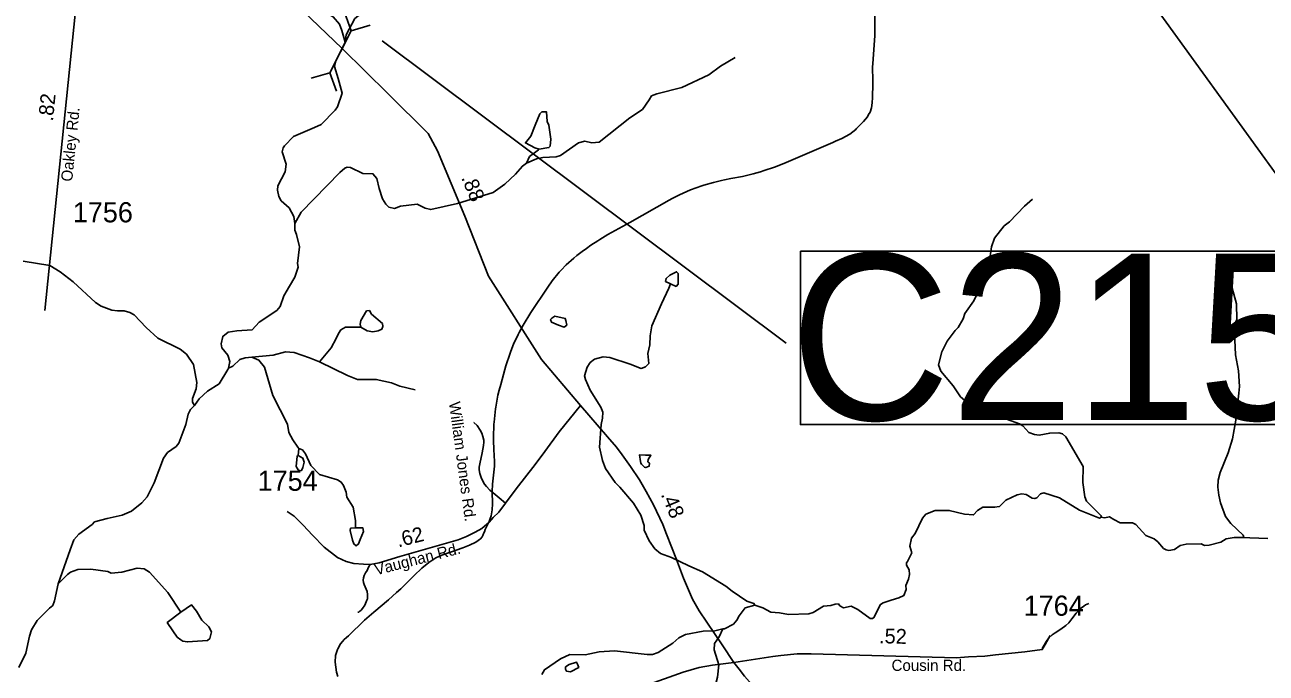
# Model space of a CAD drawing. Extents: x 1950930 to 2061844, y 904556 to 1017002.
# Drawn here: x 2039074 to 2049531, y 923958 to 929421 of the extents above; entities that cross this region are included whole.
import ezdxf

# ---------------------------------------------------------------- set-up
doc = ezdxf.new("R2010")
doc.units = 0
for name, color, linetype in [('Exist Hydrographic Creek Single Shore', 7, 'Continuous'), ('Exist Hydrographic Misc Water Feature', 7, 'Continuous'), ('Exist Road Non-System Type 51', 7, 'Continuous'), ('Exist Road Non-System Type 51 Label', 7, 'Continuous'), ('Exist Road Primary US Structure Standard Bridge CELL', 7, 'Continuous'), ('Exist Road Secondary Structure Culvert Number Label', 7, 'Continuous'), ('Exist Road Secondary Structure Pipe CELL', 7, 'Continuous'), ('Exist Road Secondary Type 51 Attributed', 7, 'Continuous'), ('Exist Road Secondary Type 51 Label', 7, 'Continuous'), ('Exist Road Secondary Type 51 Number Label', 7, 'Continuous'), ('Exist Utilities Electrical Transmission Line', 7, 'Continuous')]:
    doc.layers.add(name, color=color, linetype=linetype)

msp = doc.modelspace()

# ---------------------------------------------------------------- linework, layer by layer
at = {"layer": 'Exist Hydrographic Creek Single Shore'}
for points in [[(2041772, 929274), (2041780, 929338), (2041854, 929474), (2041944, 929546), (2042133, 929666), (2042161, 929702), (2042191, 929778), (2042203, 929950), (2042238, 930072), (2042348, 930277), (2042358, 930329), (2042366, 930469), (2042456, 930593), (2042559, 930677), (2042610, 930703), (2042725, 930808), (2042811, 930860), (2042853, 930900), (2042977, 931168), (2043032, 931304), (2043054, 931336), (2043088, 931452), (2043102, 931652), (2043117, 931740)], [(2041347, 927747), (2041341, 927807), (2041301, 927879), (2041234, 927939), (2041213, 927974), (2041203, 928029), (2041204, 928065), (2041266, 928183), (2041276, 928247), (2041242, 928351), (2041250, 928385), (2041262, 928403), (2041338, 928481), (2041515, 928555), (2041569, 928581), (2041689, 928702), (2041709, 928729), (2041747, 928846), (2041713, 928970), (2041681, 929069), (2041694, 929118), (2041748, 929221), (2041772, 929274)], [(2040789, 926528), (2040801, 926584), (2040785, 926638), (2040733, 926700), (2040727, 926732), (2040741, 926796), (2040787, 926832), (2040861, 926844), (2040988, 926852), (2041047, 926916), (2041198, 927015), (2041224, 927047), (2041256, 927139), (2041304, 927219), (2041348, 927295), (2041376, 927379), (2041370, 927411), (2041387, 927551), (2041363, 927655), (2041347, 927691), (2041347, 927747)], [(2040504, 926213), (2040486, 926241), (2040486, 926273), (2040516, 926355), (2040523, 926407), (2040495, 926559), (2040435, 926647), (2040381, 926689), (2040193, 926781), (2040097, 926870), (2039996, 926978), (2039957, 926998), (2039911, 927010), (2039854, 927010), (2039806, 927018), (2039716, 927050), (2039668, 927082), (2039480, 927257), (2039372, 927341), (2039284, 927393), (2039060, 927429)], [(2040789, 926528), (2040825, 926544), (2040885, 926600), (2040929, 926616), (2040985, 926620)], [(2040985, 926620), (2041167, 926639), (2041269, 926667), (2041343, 926659), (2041473, 926615), (2041557, 926583)], [(2040985, 926620), (2041045, 926596), (2041093, 926536), (2041162, 926298), (2041286, 926055), (2041298, 925987), (2041331, 925923), (2041373, 925863), (2041381, 925851)], [(2040504, 926213), (2040542, 926271), (2040612, 926335), (2040710, 926396), (2040785, 926518), (2040789, 926528)], [(2041557, 926583), (2041791, 926466), (2041877, 926434), (2042034, 926434), (2042162, 926404), (2042232, 926377), (2042361, 926345)], [(2039355, 924711), (2039456, 924997), (2039486, 925081), (2039528, 925129), (2039640, 925210), (2039662, 925234), (2039766, 925262), (2039894, 925290), (2039971, 925322), (2040058, 925394), (2040103, 925444), (2040163, 925561), (2040241, 925769), (2040275, 925817), (2040349, 925869), (2040371, 925897), (2040430, 926053), (2040450, 926141), (2040470, 926181), (2040504, 926213)], [(2048141, 925272), (2048128, 925264), (2047957, 925331), (2047791, 925435), (2047657, 925477), (2047629, 925469), (2047599, 925437), (2047581, 925429), (2047559, 925433), (2047509, 925464), (2047473, 925468), (2047433, 925460), (2047337, 925416), (2047283, 925364), (2047243, 925356), (2047143, 925356), (2047098, 925328), (2047066, 925292), (2046990, 925298), (2046861, 925329), (2046742, 925329), (2046665, 925299), (2046635, 925263), (2046574, 925135), (2046544, 925095), (2046530, 925029), (2046546, 924971), (2046510, 924899), (2046502, 924887), (2046502, 924867), (2046522, 924830), (2046527, 924789), (2046517, 924751), (2046494, 924698), (2046497, 924663), (2046479, 924614), (2046435, 924592), (2046373, 924574), (2046303, 924550), (2046283, 924538), (2046227, 924426), (2046215, 924418), (2046195, 924418), (2046091, 924494), (2046035, 924522), (2045971, 924509), (2045939, 924526), (2045927, 924542), (2045899, 924541), (2045863, 924529), (2045803, 924523), (2045715, 924469), (2045679, 924457), (2045507, 924453), (2045431, 924468), (2045359, 924473), (2045291, 924508), (2045223, 924532)], [(2049342, 925102), (2049262, 925102), (2049194, 925090), (2049150, 925062), (2049050, 925037), (2049010, 925033), (2048982, 925049), (2048858, 925045), (2048806, 925033), (2048758, 925001), (2048712, 924993), (2048688, 924997), (2048666, 925009), (2048618, 925065), (2048586, 925091), (2048518, 925118), (2048434, 925210), (2048406, 925226), (2048302, 925224), (2048247, 925252), (2048210, 925276), (2048169, 925268), (2048141, 925272)], [(2049546, 925094), (2049394, 925098), (2049342, 925102)], [(2039355, 924711), (2039433, 924789), (2039458, 924809), (2039521, 924833), (2039629, 924834), (2039774, 924814), (2039802, 924802), (2039891, 924810), (2040021, 924842), (2040080, 924836), (2040123, 924809), (2040277, 924637), (2040389, 924473)], [(2039024, 924006), (2039082, 924127), (2039114, 924271), (2039131, 924323), (2039179, 924403), (2039261, 924485), (2039281, 924507), (2039309, 924527), (2039325, 924567), (2039355, 924711)]]:
    msp.add_lwpolyline(points, dxfattribs=at)
at = {"layer": 'Exist Hydrographic Misc Water Feature'}
for p, q in [((2046081, 928548), (2046073, 928540)), ((2044793, 928069), (2044777, 928064)), ((2043042, 926201), (2043040, 926187)), ((2043016, 925576), (2043014, 925550)), ((2042926, 925108), (2042912, 925089)), ((2042926, 925108), (2042912, 925089)), ((2042419, 924844), (2042413, 924838)), ((2041710, 924164), (2041708, 924159))]:
    msp.add_line(p, q, dxfattribs=at)
for points in [[(2041772, 929274), (2041744, 929374), (2041724, 929426), (2041670, 929490), (2041624, 929517), (2041547, 929597), (2041453, 929773), (2041393, 929853), (2041349, 929943), (2041307, 929989), (2041168, 930272), (2041122, 930340), (2041122, 930408), (2041172, 930544), (2041229, 930676), (2041295, 930871), (2041315, 931007), (2041311, 931051)], [(2046241, 929555), (2046237, 929539), (2046234, 929501), (2046235, 929414), (2046233, 929329)], [(2046241, 929555), (2046237, 929539), (2046234, 929501), (2046235, 929414), (2046233, 929329)], [(2046233, 929329), (2046217, 929096), (2046215, 929065)], [(2046233, 929329), (2046217, 929096), (2046215, 929065)], [(2043300, 928255), (2043384, 928291), (2043438, 928303), (2043550, 928309), (2043586, 928319), (2043738, 928427), (2043790, 928440), (2043850, 928428), (2043913, 928432), (2044169, 928638), (2044277, 928708), (2044333, 928788), (2044353, 928822), (2044399, 928840), (2044609, 928893), (2044835, 929001), (2044935, 929074), (2045058, 929146)], [(2046215, 929065), (2046215, 929049), (2046216, 928969)], [(2046215, 929065), (2046215, 929049), (2046216, 928969)], [(2046216, 928969), (2046217, 928924), (2046215, 928808), (2046212, 928763)], [(2046216, 928969), (2046217, 928924), (2046215, 928808), (2046212, 928763)], [(2046212, 928763), (2046205, 928722), (2046195, 928686), (2046182, 928665)], [(2046212, 928763), (2046205, 928722), (2046195, 928686), (2046182, 928665)], [(2043487, 928575), (2043473, 928607), (2043469, 928687), (2043429, 928687), (2043411, 928671), (2043373, 928577)], [(2046182, 928665), (2046171, 928647), (2046138, 928607), (2046081, 928548)], [(2046182, 928665), (2046171, 928647), (2046138, 928607), (2046081, 928548)], [(2043373, 928577), (2043336, 928482), (2043290, 928427), (2043370, 928385), (2043406, 928375)], [(2043406, 928375), (2043488, 928387), (2043500, 928399), (2043505, 928459), (2043487, 928575)], [(2046073, 928540), (2046024, 928501), (2045956, 928464), (2045904, 928441)], [(2046073, 928540), (2046024, 928501), (2045956, 928464), (2045904, 928441)], [(2045904, 928441), (2045879, 928429), (2045486, 928261), (2045468, 928253)], [(2045904, 928441), (2045879, 928429), (2045486, 928261), (2045468, 928253)], [(2043300, 928255), (2043326, 928311), (2043402, 928367), (2043406, 928375)], [(2041347, 927747), (2041403, 927843), (2041726, 928177), (2041770, 928214), (2041790, 928222), (2041818, 928218), (2041922, 928170), (2042006, 928166), (2042038, 928126), (2042058, 928042), (2042087, 927954), (2042115, 927910), (2042141, 927886), (2042189, 927873), (2042239, 927893), (2042379, 927909), (2042445, 927877), (2042493, 927865), (2042719, 927917), (2043018, 928008), (2043118, 928078), (2043206, 928162), (2043266, 928231), (2043300, 928255)], [(2045271, 928184), (2045210, 928166), (2045120, 928144), (2045022, 928126)], [(2045271, 928184), (2045210, 928166), (2045120, 928144), (2045022, 928126)], [(2045468, 928253), (2045389, 928222), (2045303, 928193), (2045271, 928184)], [(2045468, 928253), (2045389, 928222), (2045303, 928193), (2045271, 928184)], [(2044943, 928109), (2044875, 928093), (2044793, 928069)], [(2044943, 928109), (2044875, 928093), (2044793, 928069)], [(2045022, 928126), (2044967, 928115), (2044943, 928109)], [(2045022, 928126), (2044967, 928115), (2044943, 928109)], [(2044777, 928064), (2044681, 928030), (2044588, 927989), (2044528, 927959)], [(2044777, 928064), (2044681, 928030), (2044588, 927989), (2044528, 927959)], [(2044528, 927959), (2044501, 927945), (2044171, 927755), (2043985, 927656), (2043917, 927613), (2043900, 927602)], [(2044528, 927959), (2044501, 927945), (2044171, 927755), (2043985, 927656), (2043917, 927613), (2043900, 927602)], [(2048141, 925272), (2048141, 925284), (2048017, 925408), (2048003, 925443), (2047985, 925564), (2047989, 925699), (2047844, 925951), (2047814, 925975), (2047784, 925983), (2047708, 925981), (2047618, 925965), (2047578, 925969), (2047532, 925985), (2047480, 926041), (2047454, 926060), (2047272, 926124), (2047136, 926164), (2047052, 926204), (2046956, 926287), (2046895, 926379), (2046789, 926503), (2046771, 926555), (2046799, 926667), (2046843, 926757), (2046910, 926847), (2046937, 926872), (2046978, 926944), (2046992, 926988), (2047068, 927096), (2047134, 927228), (2047197, 927412), (2047217, 927552), (2047241, 927624), (2047325, 927728), (2047369, 927760), (2047496, 927892), (2047562, 927953)], [(2043900, 927602), (2043842, 927564), (2043804, 927537)], [(2043900, 927602), (2043842, 927564), (2043804, 927537)], [(2043724, 927477), (2043698, 927456), (2043634, 927400), (2043591, 927354)], [(2043724, 927477), (2043698, 927456), (2043634, 927400), (2043591, 927354)], [(2043804, 927537), (2043769, 927512), (2043724, 927477)], [(2043804, 927537), (2043769, 927512), (2043724, 927477)], [(2043591, 927354), (2043575, 927337), (2043517, 927264)], [(2044506, 927311), (2044564, 927341), (2044578, 927325), (2044578, 927309)], [(2043517, 927264), (2043479, 927210), (2043337, 926998), (2043273, 926892), (2043239, 926830)], [(2043517, 927264), (2043479, 927210), (2043337, 926998), (2043273, 926892), (2043239, 926830)], [(2045223, 924532), (2045215, 924544), (2045155, 924564), (2045031, 924648), (2044979, 924692), (2044782, 924813), (2044666, 924863), (2044520, 924933), (2044430, 924967), (2044382, 925007), (2044332, 925074), (2044292, 925162), (2044290, 925203), (2044262, 925290), (2044201, 925390), (2044085, 925526), (2044047, 925566), (2043965, 925684), (2043939, 925750), (2043916, 925862), (2043928, 926054), (2043940, 926106), (2043942, 926158), (2043926, 926200), (2043837, 926344), (2043797, 926433), (2043789, 926463), (2043811, 926536), (2043837, 926576), (2043873, 926604), (2043947, 926624), (2044003, 926618), (2044173, 926562), (2044267, 926526), (2044303, 926539), (2044329, 926567), (2044323, 926653), (2044339, 926724), (2044341, 926801), (2044357, 926885), (2044436, 927069), (2044500, 927201), (2044514, 927239)], [(2044514, 927239), (2044472, 927259), (2044476, 927285), (2044506, 927311)], [(2044578, 927309), (2044578, 927237), (2044560, 927217), (2044514, 927239)], [(2049342, 925102), (2049338, 925122), (2049233, 925218), (2049189, 925278), (2049147, 925394), (2049131, 925457), (2049123, 925526), (2049127, 925585), (2049143, 925649), (2049212, 925814), (2049248, 925934), (2049276, 926090), (2049301, 926318), (2049307, 926374), (2049299, 926506), (2049273, 926642), (2049263, 926830), (2049274, 926874), (2049266, 926902), (2049284, 926938), (2049282, 927070), (2049244, 927202)], [(2041904, 926874), (2041898, 926898), (2041905, 926930), (2041952, 927010), (2041976, 927014), (2041994, 926982)], [(2041994, 926982), (2042087, 926904), (2042089, 926880), (2042081, 926856), (2042049, 926844)], [(2043569, 926891), (2043511, 926915), (2043503, 926939), (2043512, 926951)], [(2043512, 926951), (2043538, 926967), (2043626, 926947), (2043632, 926929)], [(2043632, 926929), (2043640, 926891), (2043618, 926875), (2043569, 926891)], [(2041557, 926583), (2041653, 926699), (2041697, 926779), (2041715, 926819), (2041737, 926850), (2041776, 926874), (2041904, 926874)], [(2042049, 926844), (2042005, 926834), (2041957, 926842), (2041904, 926874)], [(2043239, 926830), (2043230, 926813), (2043217, 926787)], [(2043239, 926830), (2043230, 926813), (2043217, 926787)], [(2043217, 926787), (2043194, 926738), (2043164, 926663), (2043150, 926620)], [(2043217, 926787), (2043194, 926738), (2043164, 926663), (2043150, 926620)], [(2043150, 926620), (2043137, 926582), (2043126, 926548)], [(2043150, 926620), (2043137, 926582), (2043126, 926548)], [(2043126, 926548), (2043117, 926516), (2043083, 926391)], [(2043126, 926548), (2043117, 926516), (2043083, 926391)], [(2043083, 926391), (2043069, 926342), (2043059, 926300), (2043042, 926201)], [(2043083, 926391), (2043069, 926342), (2043059, 926300), (2043042, 926201)], [(2043040, 926187), (2043028, 926074), (2043026, 926055)], [(2043040, 926187), (2043028, 926074), (2043026, 926055)], [(2043023, 925977), (2043022, 925918), (2043025, 925842)], [(2043023, 925977), (2043022, 925918), (2043025, 925842)], [(2043026, 926055), (2043024, 926023), (2043023, 925977)], [(2043026, 926055), (2043024, 926023), (2043023, 925977)], [(2041375, 925791), (2041367, 925787), (2041359, 925701)], [(2041381, 925851), (2041375, 925791)], [(2041415, 925691), (2041427, 925735), (2041417, 925771), (2041375, 925791)], [(2041381, 925851), (2041412, 925839), (2041439, 925807), (2041483, 925707), (2041555, 925631), (2041709, 925587), (2041739, 925568), (2041759, 925540), (2041781, 925484), (2041787, 925440), (2041840, 925356), (2041858, 925244), (2041858, 925184)], [(2043025, 925842), (2043029, 925743), (2043029, 925702), (2043016, 925576)], [(2043025, 925842), (2043029, 925743), (2043029, 925702), (2043016, 925576)], [(2044301, 925794), (2044253, 925798), (2044259, 925742), (2044263, 925727), (2044269, 925720)], [(2044335, 925727), (2044323, 925740), (2044325, 925758), (2044348, 925795), (2044301, 925794)], [(2041359, 925701), (2041377, 925671), (2041389, 925663), (2041405, 925667), (2041415, 925691)], [(2044269, 925720), (2044293, 925694), (2044305, 925691), (2044333, 925702), (2044335, 925727)], [(2043014, 925550), (2043011, 925490), (2043013, 925385), (2043011, 925335)], [(2043014, 925550), (2043011, 925490), (2043013, 925385), (2043011, 925335)], [(2042993, 925262), (2042984, 925237), (2042953, 925169)], [(2042993, 925262), (2042984, 925237), (2042953, 925169)], [(2043011, 925335), (2043001, 925284), (2042993, 925262)], [(2043011, 925335), (2043001, 925284), (2042993, 925262)], [(2041858, 925184), (2041818, 925180), (2041814, 925160), (2041834, 925080)], [(2041898, 925084), (2041926, 925152), (2041922, 925182), (2041858, 925184)], [(2042941, 925140), (2042933, 925118), (2042926, 925108)], [(2042941, 925140), (2042933, 925118), (2042926, 925108)], [(2042953, 925169), (2042945, 925150), (2042941, 925140)], [(2042953, 925169), (2042945, 925150), (2042941, 925140)], [(2041834, 925080), (2041844, 925048), (2041866, 925032), (2041884, 925048), (2041898, 925084)], [(2042819, 925036), (2042763, 925014), (2042660, 924978)], [(2042819, 925036), (2042763, 925014), (2042660, 924978)], [(2042912, 925089), (2042872, 925061), (2042819, 925036)], [(2042912, 925089), (2042872, 925061), (2042819, 925036)], [(2042660, 924978), (2042587, 924953), (2042537, 924930)], [(2042660, 924978), (2042587, 924953), (2042537, 924930)], [(2042413, 924838), (2042358, 924786), (2042267, 924694), (2042240, 924669)], [(2042413, 924838), (2042358, 924786), (2042267, 924694), (2042240, 924669)], [(2042537, 924930), (2042476, 924890), (2042419, 924844)], [(2042537, 924930), (2042476, 924890), (2042419, 924844)], [(2042240, 924669), (2042206, 924638), (2042137, 924577), (2042014, 924472)], [(2042240, 924669), (2042206, 924638), (2042137, 924577), (2042014, 924472)], [(2040389, 924473), (2040479, 924533), (2040521, 924481), (2040565, 924405), (2040623, 924349)], [(2045223, 924532), (2045143, 924508), (2045091, 924440), (2045073, 924404), (2045043, 924372), (2044967, 924332), (2044955, 924332)], [(2040388, 924239), (2040358, 924261), (2040277, 924377), (2040273, 924385), (2040389, 924473)], [(2042014, 924472), (2041934, 924404), (2041800, 924273), (2041783, 924258)], [(2042014, 924472), (2041934, 924404), (2041800, 924273), (2041783, 924258)], [(2040623, 924349), (2040645, 924306), (2040631, 924249), (2040612, 924233), (2040444, 924221), (2040404, 924229), (2040388, 924239)], [(2044955, 924332), (2044885, 924316), (2044789, 924311), (2044639, 924285), (2044583, 924257), (2044532, 924211), (2044410, 924131), (2044360, 924115), (2044316, 924115), (2044040, 924146), (2043912, 924138), (2043794, 924114), (2043666, 924115), (2043586, 924079), (2043452, 923987), (2043428, 923947)], [(2044955, 924332), (2044924, 924264), (2044884, 924207), (2044880, 924156), (2044920, 924028), (2044910, 923924), (2044894, 923872), (2044836, 923736), (2044803, 923603), (2044789, 923587), (2044753, 923403), (2044741, 923361), (2044737, 923307), (2044701, 923203), (2044689, 923179), (2044684, 923073), (2044674, 923025), (2044642, 922967), (2044636, 922903)], [(2041751, 924226), (2041732, 924205), (2041710, 924164)], [(2041751, 924226), (2041732, 924205), (2041710, 924164)], [(2041783, 924258), (2041765, 924242), (2041751, 924226)], [(2041783, 924258), (2041765, 924242), (2041751, 924226)], [(2041708, 924159), (2041692, 924106), (2041687, 924050), (2041699, 923967), (2041711, 923930)], [(2041708, 924159), (2041692, 924106), (2041687, 924050), (2041699, 923967), (2041711, 923930)], [(2043658, 924031), (2043628, 924011), (2043628, 923991), (2043638, 923975), (2043670, 923969)], [(2043730, 924035), (2043720, 924051), (2043658, 924031)], [(2043670, 923969), (2043740, 924007), (2043730, 924035)]]:
    msp.add_lwpolyline(points, dxfattribs=at)
at = {"layer": 'Exist Road Non-System Type 51'}
for points in [[(2043123, 925391), (2043069, 925436), (2043035, 925463), (2042991, 925501), (2042963, 925530), (2042947, 925550), (2042932, 925577), (2042918, 925606), (2042907, 925641), (2042901, 925671), (2042901, 925694), (2042906, 925722), (2042926, 925814), (2042938, 925878), (2042940, 925904), (2042940, 925922), (2042933, 925952), (2042924, 925980), (2042909, 926006), (2042883, 926046), (2042856, 926071), (2042855, 926071)], [(2041982, 924874), (2041970, 924852), (2041958, 924824), (2041944, 924803), (2041932, 924781), (2041927, 924762), (2041925, 924743), (2041927, 924723), (2041932, 924704), (2041941, 924686), (2041957, 924646), (2041959, 924622), (2041961, 924602), (2041961, 924585), (2041956, 924573), (2041949, 924558), (2041937, 924531), (2041918, 924504), (2041906, 924489), (2041896, 924480), (2041887, 924472), (2041879, 924471)], [(2047643, 924165), (2047680, 924227), (2047700, 924256), (2047729, 924281), (2047752, 924299), (2047802, 924329), (2047844, 924360), (2047869, 924383), (2047895, 924417), (2047929, 924463), (2047968, 924502), (2047995, 924523), (2048009, 924534), (2048037, 924546)]]:
    msp.add_lwpolyline(points, dxfattribs=at)
at = {"layer": 'Exist Road Secondary Structure Culvert Number Label'}
msp.add_line((2042085, 929287), (2045488, 926740), dxfattribs=at)
msp.add_lwpolyline([(2045607, 927513), (2050739, 927513), (2050739, 926053), (2045607, 926053)], close=True, dxfattribs=at)
at = {"layer": 'Exist Road Secondary Structure Pipe CELL'}
for p, q in [((2041768, 929529), (2041824, 929372)), ((2041644, 929018), (2041824, 929372)), ((2041984, 929419), (2041824, 929372)), ((2041485, 928971), (2041644, 929018)), ((2041700, 928861), (2041644, 929018))]:
    msp.add_line(p, q, dxfattribs=at)
at = {"layer": 'Exist Road Secondary Type 51 Attributed'}
for points in [[(2041024, 929915), (2040958, 929878), (2039797, 929922), (2039728, 929918), (2039637, 929883), (2039549, 929795), (2039529, 929747), (2039513, 929651), (2039242, 927015)], [(2043755, 926213), (2043427, 926601), (2042979, 927304), (2042780, 927809), (2042551, 928359), (2042471, 928507), (2042134, 928840), (2041748, 929221), (2041024, 929915)], [(2043755, 926213), (2043576, 925992), (2043454, 925826), (2043372, 925716), (2043213, 925512), (2043123, 925391), (2043066, 925315), (2043019, 925270), (2042985, 925232), (2042923, 925178), (2042867, 925145), (2042795, 925111), (2042723, 925082), (2042234, 924940), (2042060, 924889), (2041984, 924873), (2041926, 924876), (2041846, 924882), (2041782, 924898), (2041709, 924932), (2041594, 925019), (2041497, 925122), (2041419, 925204), (2041344, 925281), (2041283, 925320)], [(2045047, 924049), (2044949, 924198), (2044755, 924483), (2044697, 924583), (2044622, 924758), (2044563, 924915), (2044520, 925022), (2044478, 925130), (2044447, 925210), (2044369, 925376), (2044309, 925490), (2044251, 925588), (2044177, 925701), (2044106, 925799), (2044057, 925863), (2043983, 925951), (2043755, 926213)], [(2045047, 924049), (2045375, 924100), (2045441, 924106), (2045581, 924121), (2045636, 924121), (2045697, 924122), (2046921, 924087), (2047024, 924097), (2047161, 924102), (2047250, 924114), (2047499, 924137), (2047645, 924157), (2047669, 924201), (2047711, 924276)], [(2045047, 924049), (2044866, 924025), (2044754, 924005), (2044619, 923968), (2043729, 923649), (2043649, 923628), (2043567, 923607), (2043470, 923571), (2043363, 923528), (2043266, 923486), (2043197, 923450), (2043106, 923399), (2043002, 923349), (2042865, 923276), (2042605, 923143)], [(2049798, 921448), (2049714, 921512), (2049537, 921628), (2049441, 921672), (2049349, 921713), (2049155, 921768), (2048716, 921807), (2048440, 921822), (2048149, 921847), (2047921, 921904), (2047745, 921989), (2047647, 922036), (2046326, 922961), (2045551, 923521), (2045481, 923578), (2045278, 923775), (2045177, 923885), (2045135, 923932), (2045092, 923991), (2045047, 924049)]]:
    msp.add_lwpolyline(points, dxfattribs=at)
at = {"layer": 'Exist Utilities Electrical Transmission Line'}
msp.add_line((2047730, 930773), (2054739, 921063), dxfattribs=at)

# ---------------------------------------------------------------- texts
at = {"layer": 'Exist Road Non-System Type 51 Label'}
msp.add_text('William Jones Rd.', height=95, rotation=277.698, dxfattribs=at).set_placement((2042646, 926239))
at = {"layer": 'Exist Road Primary US Structure Standard Bridge CELL'}
for s, rotation, p in [('.82', 84.1304, (2039310, 928605)), ('.88', 292.6312, (2042748, 928133)), ('.48', 292.52, (2044430, 925465)), ('.62', 14.5182, (2042220, 925017)), ('.52', 358.3629, (2046269, 924211))]:
    msp.add_text(s, height=125, rotation=rotation, dxfattribs=at).set_placement(p)
at = {"layer": 'Exist Road Secondary Structure Culvert Number Label'}
msp.add_text('C215', height=1400, dxfattribs=at).set_placement((2045519, 926092))
at = {"layer": 'Exist Road Secondary Type 51 Label'}
for s, rotation, p in [('Oakley Rd.', 84.1304, (2039472, 928097)), ('Vaughan Rd.', 14.5182, (2042034, 924782))]:
    msp.add_text(s, height=95, rotation=rotation, dxfattribs=at).set_placement(p)
msp.add_text('Cousin Rd.', height=95, dxfattribs=at).set_placement((2046375, 923977))
at = {"layer": 'Exist Road Secondary Type 51 Number Label'}
for s, p in [('1756', (2039478, 927757)), ('1754', (2041035, 925495)), ('1764', (2047488, 924442))]:
    msp.add_text(s, height=170, dxfattribs=at).set_placement(p)

doc.saveas('drawing.dxf')
